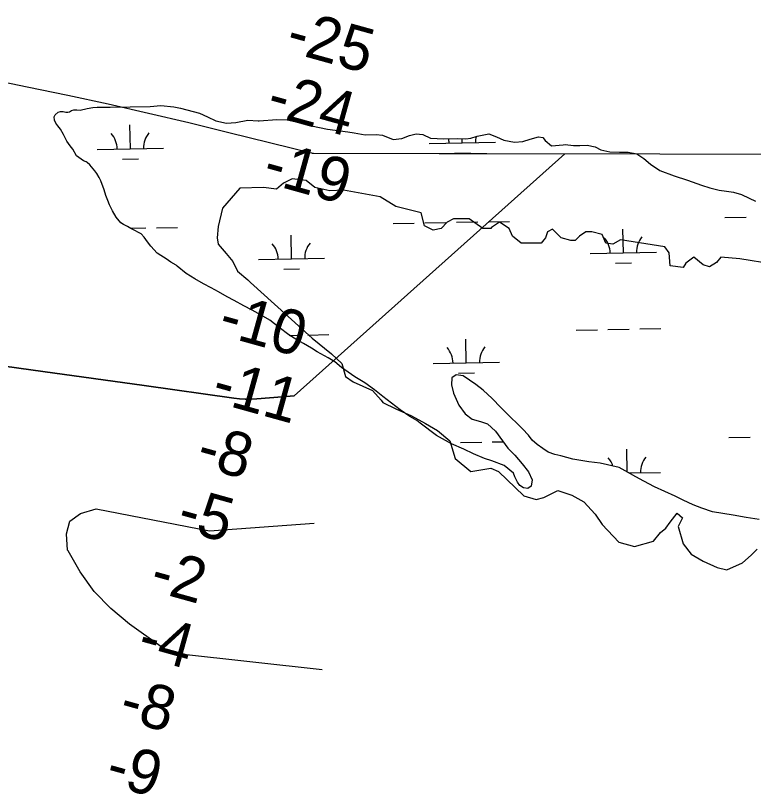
# Model space of a CAD drawing. Extents: x 3925854 to 3964121, y 224593 to 250589.
# Drawn here: x 3953466 to 3954582, y 239329 to 240507 of the extents above; entities that cross this region are included whole.
import ezdxf

# ---------------------------------------------------------------- set-up
doc = ezdxf.new("R2010")
doc.units = 0
for name, color, linetype in [('V-RIVR-EDGE', 7, 'Continuous'), ('V-RIVR-RANG', 7, 'Continuous'), ('V-TOPO-DPTH', 7, 'Continuous'), ('V-TOPO-MINR', 7, 'Continuous'), ('V-WETL-SWMP', 7, 'Continuous')]:
    doc.layers.add(name, color=color, linetype=linetype)

msp = doc.modelspace()

# ---------------------------------------------------------------- linework, layer by layer
at = {"layer": 'V-RIVR-EDGE'}
for points in [[(3954611.371, 240131.383), (3954561.333, 240139.283), (3954532.364, 240141.917), (3954525.781, 240134.016), (3954515.246, 240127.432), (3954506.029, 240130.066), (3954491.544, 240141.917), (3954479.693, 240132.699), (3954475.743, 240126.116), (3954455.991, 240128.749), (3954454.675, 240148.501), (3954448.091, 240157.718), (3954380.935, 240168.252), (3954369.084, 240161.669), (3954358.55, 240162.985), (3954353.283, 240176.153), (3954337.482, 240180.103), (3954328.264, 240180.103), (3954319.047, 240173.519), (3954312.463, 240166.936), (3954305.879, 240166.936), (3954291.394, 240170.886), (3954278.227, 240184.054), (3954270.326, 240180.103), (3954267.693, 240170.886), (3954265.059, 240168.252), (3954261.109, 240162.985), (3954230.823, 240162.985), (3954217.655, 240173.519), (3954212.388, 240185.37), (3954197.903, 240194.588), (3954186.052, 240186.687), (3954184.736, 240185.37), (3954172.885, 240185.37), (3954151.816, 240199.855), (3954128.114, 240199.855), (3954118.897, 240194.588), (3954109.679, 240185.37), (3954097.828, 240182.737), (3954084.661, 240189.321), (3954079.394, 240209.072), (3954041.207, 240218.29), (3954017.505, 240232.774), (3953962.201, 240243.309), (3953941.132, 240241.992), (3953918.747, 240247.259), (3953905.579, 240257.793), (3953884.511, 240260.427), (3953871.343, 240253.843), (3953860.809, 240244.625), (3953841.057, 240247.259), (3953805.504, 240245.942), (3953779.169, 240215.656), (3953772.585, 240188.004), (3953771.268, 240170.886), (3953772.585, 240161.669), (3953784.436, 240147.184), (3953794.97, 240135.333), (3953801.554, 240120.848), (3953817.355, 240107.681), (3953821.388, 240103.648)], [(3953821.306, 240103.73), (3953914.797, 240019.457), (3953943.766, 239995.755), (3953959.567, 239981.27), (3953964.834, 239961.519), (3953976.685, 239953.618), (3954005.654, 239940.45), (3954018.822, 239925.966), (3954021.455, 239922.015), (3954041.207, 239912.798), (3954064.909, 239902.264), (3954085.977, 239890.413), (3954104.412, 239879.879), (3954122.847, 239864.077), (3954130.748, 239837.742), (3954154.45, 239817.99), (3954184.736, 239823.257), (3954196.587, 239817.99), (3954234.773, 239781.12), (3954253.208, 239775.853), (3954265.059, 239778.487), (3954286.127, 239789.021), (3954307.196, 239782.437), (3954325.631, 239771.903), (3954342.749, 239753.468), (3954353.283, 239737.667), (3954378.302, 239711.331), (3954402.004, 239704.747), (3954430.973, 239712.648), (3954441.507, 239725.816), (3954449.408, 239732.4), (3954455.991, 239741.617), (3954466.526, 239754.785), (3954474.426, 239748.201), (3954467.842, 239735.033), (3954475.743, 239708.698), (3954487.594, 239692.896), (3954506.029, 239682.362), (3954527.097, 239673.145), (3954541.582, 239669.194), (3954565.284, 239679.729), (3954578.452, 239691.58), (3954587.669, 239700.797)]]:
    msp.add_lwpolyline(points, dxfattribs=at)
at = {"layer": 'V-TOPO-DPTH'}
for points in [[(3952957.399, 240500.681), (3953299.978, 240435.859), (3953361.356, 240424.031), (3953422.68, 240411.929), (3953483.92, 240399.415), (3953545.106, 240386.627), (3953606.177, 240373.317), (3953667.151, 240359.583), (3953727.978, 240345.216), (3953788.708, 240330.427), (3953913.858, 240299.259), (3953914.826, 240299.052), (3953916.134, 240298.9), (3953916.463, 240298.892), (3954296.699, 240298.132)], [(3954296.699, 240298.132), (3953887.664, 239932.347), (3953869.215, 239930.61), (3953830.999, 239927.703), (3953822.272, 239927.323), (3953813.557, 239927.318), (3953804.86, 239927.877), (3953796.175, 239928.81), (3953660.424, 239947.868), (3953583.869, 239958.59), (3953507.309, 239969.278), (3953430.742, 239979.915), (3953386.777, 239986.004), (3952957.399, 240500.681)], [(3952957.399, 240500.681), (3953299.978, 240435.859), (3953361.356, 240424.031), (3953422.68, 240411.929), (3953483.92, 240399.415), (3953545.106, 240386.627), (3953606.177, 240373.317), (3953667.151, 240359.583), (3953727.978, 240345.216), (3953788.708, 240330.427), (3953913.858, 240299.259), (3953914.826, 240299.052), (3953916.134, 240298.9), (3953916.463, 240298.892), (3954702.34, 240297.321), (3954847.952, 240295.672), (3954993.504, 240292.214), (3955138.966, 240286.043), (3955284.368, 240278.063), (3955429.719, 240268.625), (3955575.061, 240259.056), (3955720.389, 240249.288), (3955865.709, 240239.388), (3956761.388, 240177.757)]]:
    msp.add_lwpolyline(points, dxfattribs=at)
at = {"layer": 'V-TOPO-MINR'}
for points in [[(3952957.399, 240500.681), (3953299.978, 240435.859), (3953361.356, 240424.031), (3953422.68, 240411.929), (3953483.92, 240399.415), (3953545.106, 240386.627), (3953606.177, 240373.317), (3953667.151, 240359.583), (3953727.978, 240345.216), (3953788.708, 240330.427), (3953913.858, 240299.259), (3953914.826, 240299.052), (3953916.134, 240298.9), (3953916.463, 240298.892), (3954702.34, 240297.321), (3954847.952, 240295.672), (3954993.504, 240292.214), (3955138.966, 240286.043), (3955284.368, 240278.063), (3955429.719, 240268.625), (3955575.061, 240259.056), (3955720.389, 240249.288), (3955865.709, 240239.388), (3956761.388, 240177.757)], [(3953386.777, 239986.004), (3953430.742, 239979.915), (3953507.309, 239969.278), (3953583.869, 239958.59), (3953660.424, 239947.868), (3953796.175, 239928.81), (3953804.86, 239927.877), (3953813.557, 239927.318), (3953822.272, 239927.323), (3953830.999, 239927.703), (3953869.215, 239930.61), (3953887.664, 239932.347)], [(3953929.581, 239518.434), (3953715.824, 239542.15), (3953707.865, 239543.661), (3953700.197, 239545.934), (3953692.966, 239549.35), (3953686.025, 239553.527), (3953638.617, 239587.295), (3953610.426, 239610.829), (3953585.048, 239636.728), (3953563.886, 239666.173), (3953545.537, 239697.983), (3953544.907, 239699.299), (3953543.025, 239723.577), (3953548.359, 239742.869), (3953564.518, 239754.681), (3953587.893, 239761.506), (3953759.403, 239728.493), (3953917.768, 239739.954)]]:
    msp.add_lwpolyline(points, dxfattribs=at)
at = {"layer": 'V-WETL-SWMP'}
for p, q in [((3953639.803, 240305.635), (3953639.149, 240341.629)), ((3954091.637, 240313.851), (3954191.62, 240315.669)), ((3954141.628, 240314.76), (3954141.516, 240320.952)), ((3953589.812, 240304.726), (3953689.795, 240306.544)), ((3954129.911, 240299.113), (3954153.907, 240299.549)), ((3953628.086, 240289.988), (3953652.082, 240290.425)), ((3954036.985, 240192.766), (3954068.98, 240193.348)), ((3954084.977, 240193.639), (3954116.972, 240194.22)), ((3954132.969, 240194.511), (3954164.964, 240195.093)), ((3954180.961, 240195.384), (3954212.956, 240195.966)), ((3954538.81, 240201.891), (3954570.805, 240202.472)), ((3953639.745, 240185.543), (3953663.139, 240185.968)), ((3953679.136, 240186.259), (3953711.131, 240186.841)), ((3954385.166, 240148.347), (3954384.512, 240184.341)), ((3953883.341, 240139.222), (3953882.686, 240175.216)), ((3954335.174, 240147.438), (3954435.158, 240149.256)), ((3953833.349, 240138.313), (3953933.333, 240140.131)), ((3953871.623, 240123.575), (3953895.62, 240124.012)), ((3954373.449, 240132.7), (3954397.445, 240133.136)), ((3954313.869, 240031.599), (3954345.863, 240032.181)), ((3954361.861, 240032.472), (3954393.855, 240033.054)), ((3954409.853, 240033.344), (3954441.848, 240033.926)), ((3953880.143, 240023.713), (3953892.03, 240023.929)), ((3953908.028, 240024.22), (3953940.023, 240024.801)), ((3954147.676, 239982.14), (3954147.022, 240018.134)), ((3954097.685, 239981.231), (3954197.668, 239983.049)), ((3954135.959, 239966.493), (3954159.955, 239966.929)), ((3954139.017, 239861.891), (3954171.012, 239862.473)), ((3954187.009, 239862.764), (3954203.217, 239863.059)), ((3954544.858, 239869.271), (3954576.853, 239869.852)), ((3954122.176, 239861.585), (3954123.02, 239861.6)), ((3954391.189, 239817.097), (3954390.56, 239851.721)), ((3954393.571, 239815.769), (3954441.206, 239816.636))]:
    msp.add_line(p, q, dxfattribs=at)
for points in [[(3953574.462, 240366.338), (3953582.994, 240367.972), (3953589.715, 240368.501), (3953594.506, 240368.699), (3953602.558, 240368.696), (3953609.146, 240368.627), (3953669.902, 240369.666), (3953685.807, 240371.124)], [(3953685.807, 240371.124), (3953705.57, 240368.787), (3953715.551, 240367.119), (3953744.495, 240359.588), (3953756.603, 240353.993), (3953769.111, 240347.733), (3953785.214, 240344.332), (3953799.455, 240345.591), (3953817.49, 240348.777), (3953833.127, 240347.973), (3953834.525, 240347.772), (3953861.144, 240350.09), (3953876.848, 240349.286), (3953893.017, 240346.018), (3953913.776, 240340.287), (3953937.93, 240335.02), (3953968.539, 240331.214), (3953977.988, 240329.613), (3953994.623, 240326.546), (3954011.592, 240327.004), (3954021.24, 240326.069), (3954037.342, 240319.474), (3954050.318, 240321.199), (3954061.766, 240325.719), (3954071.749, 240328.377), (3954082.129, 240327.109), (3954093.573, 240321.913), (3954113.935, 240320.508), (3954134.098, 240321.032), (3954146.941, 240320.893), (3954154.395, 240321.689), (3954164.045, 240324.546), (3954181.814, 240328.266), (3954193.258, 240323.669), (3954204.235, 240318.674), (3954220.604, 240315.739), (3954233.248, 240316.732), (3954244.496, 240320.388), (3954256.941, 240323.444), (3954263.262, 240322.842), (3954266.92, 240318.116), (3954276.5, 240309.994), (3954294.201, 240311.517), (3954297.262, 240312.181), (3954309.573, 240310.645), (3954319.221, 240310.442), (3954330.335, 240310.903), (3954342.378, 240308.769), (3954351.16, 240304.24), (3954364.867, 240300.841), (3954379.507, 240300.302), (3954392.483, 240300.364), (3954405.724, 240297.829), (3954416.369, 240291.038), (3954426.014, 240282.449), (3954440.584, 240272.927), (3954462.008, 240264.734), (3954482.168, 240258.204), (3954503.127, 240250.809), (3954516.035, 240246.412), (3954530.207, 240243.145), (3954541.253, 240241.61), (3954551.9, 240240.275), (3954563.677, 240236.743), (3954575.453, 240231.215), (3954585.233, 240226.62)], [(3954210.486, 239853.084), (3954220.863, 239842.566), (3954232.104, 239829.585), (3954241.681, 239817.537), (3954247.2, 239805.423), (3954245.732, 239795.975), (3954240.606, 239792.516), (3954234.285, 239793.051), (3954228.763, 239796.647), (3954224.972, 239801.772), (3954221.049, 239810.026), (3954218.855, 239815.217), (3954205.019, 239827.134), (3954186.19, 239833.863), (3954175.278, 239837.394), (3954158.644, 239844.455), (3954143.875, 239851.781), (3954125.312, 239859.84), (3954102.692, 239872.426), (3954077.812, 239891.069), (3954073.089, 239894.798), (3954062.311, 239901.057), (3954047.742, 239911.178), (3954034.57, 239921.431), (3954021.731, 239931.551), (3954009.158, 239941.472), (3953994.389, 239951.992), (3953979.154, 239961.115), (3953958.797, 239975.031), (3953948.886, 239983.686), (3953938.64, 239989.546), (3953922.208, 239998.935), (3953913.692, 240004.396), (3953901.783, 240011.188), (3953891.671, 240016.715), (3953879.164, 240024.307), (3953864.928, 240035.359), (3953850.559, 240046.744), (3953837.718, 240054.069), (3953823.88, 240061.794), (3953811.106, 240068.454), (3953796.802, 240076.179), (3953786.291, 240081.972), (3953773.051, 240089.298), (3953762.14, 240095.358), (3953750.165, 240101.751), (3953737.325, 240108.943), (3953724.352, 240117.133), (3953710.648, 240128.385), (3953708.852, 240129.717), (3953700.736, 240134.511), (3953693.75, 240139.305), (3953685.634, 240144.566), (3953680.112, 240148.095), (3953670.601, 240158.413), (3953665.812, 240165.136), (3953660.758, 240171.859), (3953655.902, 240177.052), (3953652.11, 240179.316), (3953646.721, 240182.179), (3953640.4, 240185.177), (3953635.278, 240188.04), (3953629.423, 240191.37), (3953625.232, 240193.967), (3953618.315, 240202.421), (3953612.995, 240211.806), (3953608.34, 240220.791), (3953605.748, 240227.247), (3953602.557, 240235.167), (3953599.965, 240243.553), (3953595.246, 240257.196), (3953592.453, 240262.255), (3953588.929, 240268.445), (3953586.202, 240272.372), (3953578.62, 240281.292), (3953574.562, 240284.688), (3953572.766, 240285.82), (3953568.973, 240287.552), (3953561.788, 240292.213), (3953558.529, 240295.009), (3953552.876, 240304.86), (3953548.753, 240309.985), (3953543.898, 240317.174), (3953538.778, 240326.958), (3953534.057, 240335.478), (3953530.066, 240340.537), (3953527.273, 240344.198), (3953524.879, 240348.658), (3953524.815, 240353.848), (3953526.147, 240356.776), (3953530.474, 240360.833), (3953534.267, 240361.963), (3953538.393, 240361.895), (3953542.119, 240361.161), (3953545.114, 240361.093), (3953547.975, 240361.558), (3953550.904, 240363.62), (3953554.431, 240364.683), (3953559.09, 240364.614), (3953563.881, 240364.08), (3953574.462, 240366.338)], [(3954590.413, 239745.659), (3954571.049, 239748.328), (3954551.221, 239751.797), (3954519.814, 239757.067), (3954503.779, 239762.463), (3954490.937, 239767.46), (3954475.835, 239774.453), (3954463.526, 239780.713), (3954432.19, 239794.634), (3954416.156, 239803.424), (3954404.247, 239809.751), (3954392.671, 239816.277), (3954378.833, 239823.935), (3954349.888, 239830.801), (3954333.187, 239832.671), (3954308.899, 239836.741), (3954290.468, 239841.672), (3954281.419, 239843.739), (3954271.705, 239847.403), (3954263.389, 239852.597), (3954254.941, 239858.589), (3954247.424, 239865.18), (3954241.904, 239872.902), (3954232.791, 239882.421), (3954224.476, 239890.743), (3954214.831, 239899.398), (3954199.998, 239914.909), (3954186.96, 239928.223), (3954172.991, 239940.806), (3954161.882, 239949.328), (3954143.055, 239962.645), (3954132.608, 239963.98), (3954125.885, 239959.324), (3954125.348, 239949.143), (3954128.471, 239936.432), (3954136.449, 239918.395), (3954146.026, 239905.082), (3954156.603, 239897.026), (3954169.045, 239893.361), (3954179.558, 239889.763), (3954192.064, 239879.044), (3954202.239, 239864.4), (3954210.486, 239853.084)]]:
    msp.add_lwpolyline(points, dxfattribs=at)
for centre, start, end in [((3953584.561, 240305.105), 0.269879, 41.813537), ((3953695.028, 240307.114), 140.269876, 181.813534), ((3954196.854, 240316.239), 167.135244, 181.813534), ((3954086.386, 240314.23), 0.269879, 10.565164), ((3954329.924, 240147.817), 0.269879, 41.813537), ((3954440.391, 240149.826), 140.269876, 181.813534), ((3953828.099, 240138.692), 0.269879, 41.813537), ((3953938.566, 240140.701), 140.269876, 181.813534), ((3954092.434, 239981.61), 0.269879, 41.813537), ((3954202.902, 239983.619), 140.269876, 181.813534), ((3954335.972, 239815.197), 18.114665, 41.813537), ((3954446.439, 239817.206), 140.269876, 181.813534)]:
    msp.add_arc(centre, 35.246, start, end, dxfattribs=at)

# ---------------------------------------------------------------- texts
at = {"layer": 'V-RIVR-RANG'}
for s, p in [('-25', (3953872.094, 240453.781)), ('-24', (3953843.053, 240358.366)), ('-19', (3953837.148, 240255.926)), ('-10', (3953770.132, 240025.449)), ('-11', (3953759.944, 239924.673)), ('-8', (3953736.806, 239827.242)), ('-5', (3953707.59, 239731.544)), ('-2', (3953666.633, 239639.077)), ('-4', (3953647.629, 239540.7)), ('-8', (3953620.056, 239444.712)), ('-9', (3953599.409, 239346.55))]:
    msp.add_text(s, height=67, rotation=344.469611, dxfattribs=at).set_placement(p)

doc.saveas('drawing.dxf')
